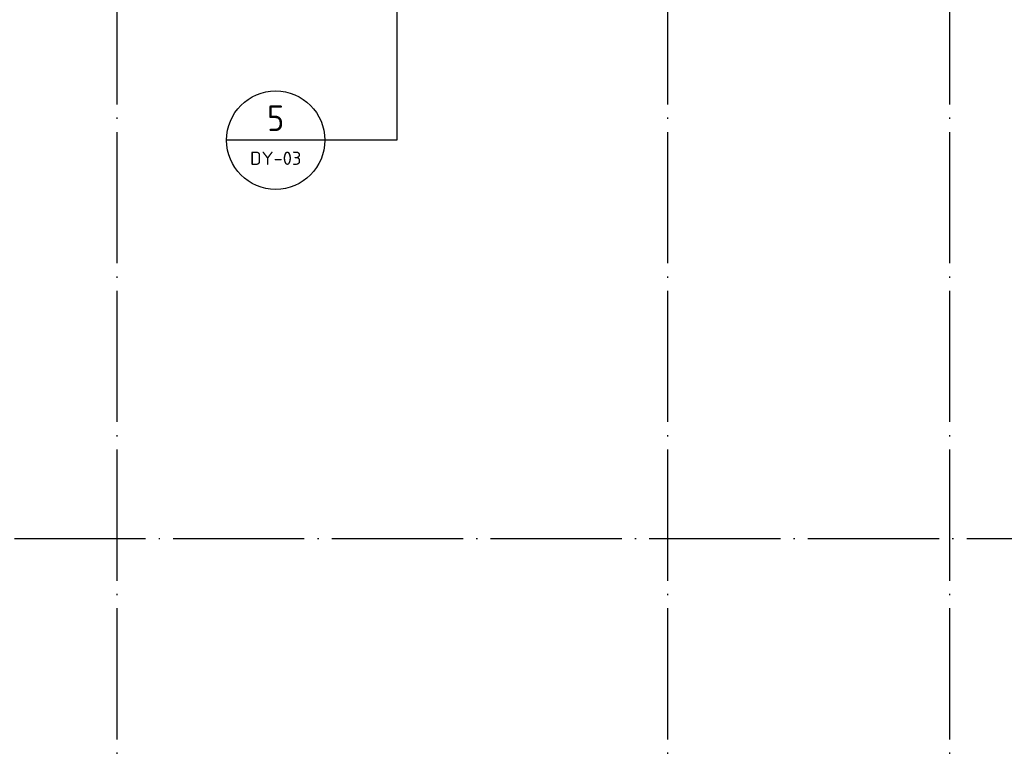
# Model space of a CAD drawing. Extents: x 1779708 to 7299578, y -1121471 to 88434.
# Tile 261 of 656: x 4481338 to 4496350, y -990738 to -979630. Entities that reach past the tile are written whole.
import ezdxf
from ezdxf.enums import TextEntityAlignment as Align

# ---------------------------------------------------------------- set-up
doc = ezdxf.new("R2010")
doc.units = 0
doc.header["$LTSCALE"] = 1000
doc.header["$MEASUREMENT"] = 0
doc.linetypes.add('DOTE', pattern=[2.42, 2, -0.2, 0.02, -0.2])
for name, color, linetype in [('DIM_IDEN', 3, 'CONTINUOUS'), ('DOTE', 1, 'DOTE'), ('PUB_TEXT', 7, 'CONTINUOUS'), ('修改', 6, 'CONTINUOUS')]:
    doc.layers.add(name, color=color, linetype=linetype)
doc.styles.get("Standard").update_dxf_attribs({"font": 'GBENOR', "bigfont": 'GBCBIG'})

# ---------------------------------------------------------------- blocks, each defined once
blk = doc.blocks.new('A$C159220C3')
at = {"layer": 'DOTE'}
for p, q in [((42800, 149200), (42800, 7200)), ((51200, 149200), (51200, 7200)), ((55500, 149200), (55500, 7200)), ((86800, 82500), (7200, 82500))]:
    blk.add_line(p, q, dxfattribs=at)

msp = doc.modelspace()

# ---------------------------------------------------------------- linework, layer by layer
at = {"layer": 'DIM_IDEN'}
for p, q in [((4487088.5, -973493.3), (4487088.5, -981466.5)), ((4485990.9, -981466.5), (4484490.9, -981466.5)), ((4487088.5, -981466.5), (4485990.9, -981466.5))]:
    msp.add_line(p, q, dxfattribs=at)
msp.add_circle((4485240.9, -981466.5), 750, dxfattribs=at)

# ---------------------------------------------------------------- block references
at = {"layer": '修改'}
msp.add_blockref('A$C159220C3', (4440017.1, -1070043.3), dxfattribs=at)

# ---------------------------------------------------------------- texts
at = {"layer": 'PUB_TEXT', "color": 7}
for s, height, width, p, p2 in [('5', 391.8, 0.996601, (4485111.5, -981327.7), (4485370.4, -981327.7)), ('DY-03', 201.97, 1.022865, (4484849.6, -981843.6), (4485632.3, -981843.6))]:
    msp.add_text(s, height=height, dxfattribs=dict(at, width=width)).set_placement(p, p2, align=Align.FIT)

doc.saveas('drawing.dxf')
